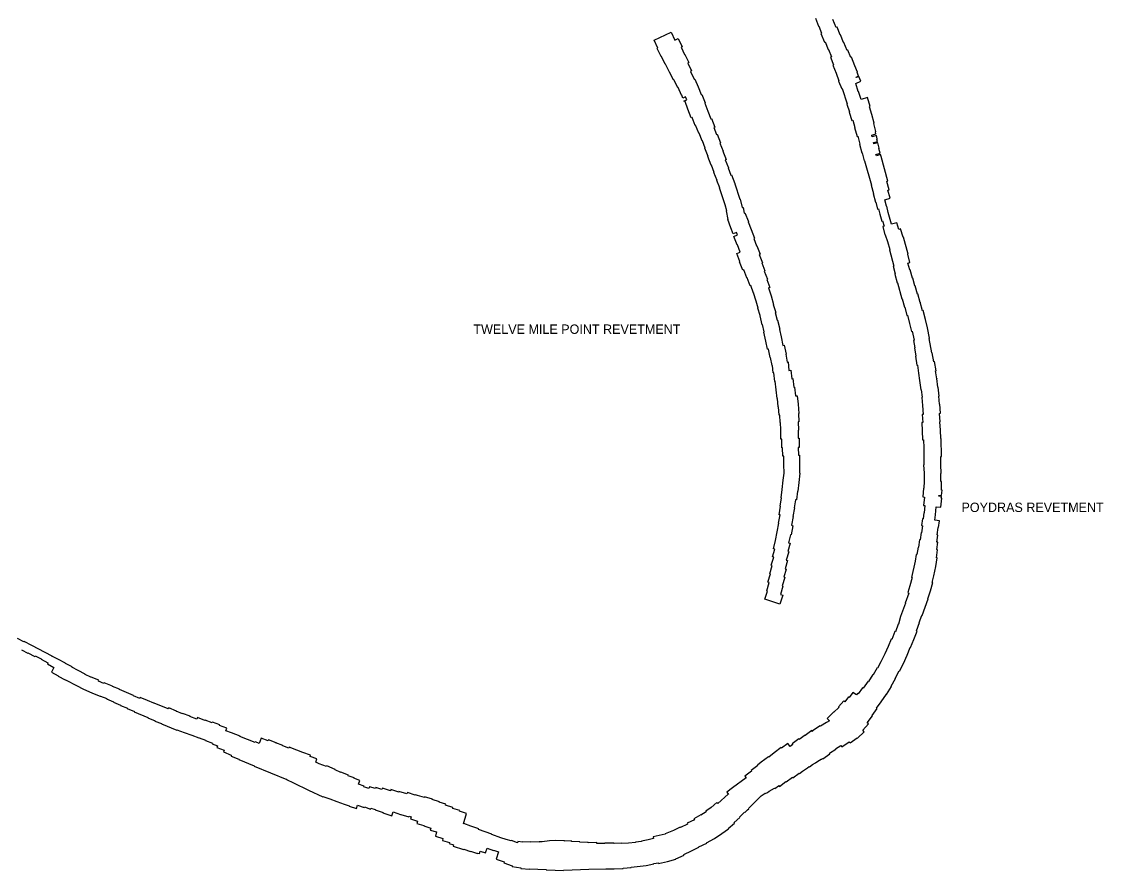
# Model space of a CAD drawing. Extents: x 2650582 to 3923188, y 277893 to 989177.
# Drawn here: x 3719674 to 3738123, y 498067 to 512540 of the extents above; entities that cross this region are included whole.
import ezdxf

# ---------------------------------------------------------------- set-up
doc = ezdxf.new("R2010")
doc.units = 0
doc.layers.add('Level 3', color=7, linetype='Continuous')

msp = doc.modelspace()

# ---------------------------------------------------------------- linework, layer by layer
at = {"layer": 'Level 3'}
for points in [[(3733211, 512600), (3733265, 512465), (3733269, 512466), (3733318, 512343), (3733306, 512337), (3733365, 512192), (3733376, 512196), (3733429, 512065), (3733435, 512067), (3733484, 511942), (3733471, 511936), (3733523, 511805), (3733511, 511800), (3733566, 511660), (3733564, 511659), (3733614, 511530), (3733607, 511526), (3733662, 511396), (3733668, 511399), (3733751, 511136), (3733749, 511135), (3733792, 511000), (3733788, 510999), (3733832, 510857), (3733850, 510863), (3733884, 510735), (3733881, 510734), (3733922, 510582), (3733937, 510586), (3733972, 510452), (3733966, 510450), (3734006, 510303), (3734008, 510304), (3734044, 510164), (3734051, 510166)], [(3734445, 509819), (3734334, 510239), (3734331, 510238), (3734322, 510272), (3734251, 510253), (3734244, 510276), (3734316, 510296), (3734295, 510378), (3734302, 510380), (3734278, 510474), (3734206, 510456), (3734200, 510480), (3734271, 510499), (3734261, 510539), (3734267, 510541), (3734253, 510596), (3734182, 510577), (3734174, 510607), (3734245, 510627), (3734235, 510664), (3734245, 510667), (3734208, 510805), (3734214, 510807), (3734174, 510955), (3734133, 511089), (3734148, 511094), (3734100, 511245), (3733991, 511210), (3733946, 511350), (3733943, 511349), (3733901, 511484), (3733988, 511524), (3733952, 511604), (3733909, 511585), (3733905, 511594), (3733948, 511615), (3733924, 511675), (3733928, 511677), (3733885, 511787), (3733882, 511787), (3733826, 511932), (3733814, 511927), (3733763, 512052), (3733753, 512049), (3733698, 512186), (3733692, 512184), (3733637, 512314), (3733636, 512314), (3733583, 512448), (3733565, 512441), (3733511, 512577)], [(3731486, 509967), (3731437, 510093), (3731436, 510092), (3731379, 510239), (3731382, 510241), (3731328, 510382), (3731334, 510384), (3731286, 510508), (3731283, 510507), (3731231, 510640), (3731222, 510636), (3731169, 510773), (3731161, 510770), (3731108, 510907), (3731092, 510901), (3731035, 511048), (3731038, 511050), (3730989, 511176), (3730978, 511172), (3730971, 511189), (3731017, 511207), (3730998, 511256), (3730952, 511238), (3730933, 511288), (3730930, 511287), (3730870, 511418), (3730864, 511415), (3730798, 511549), (3730793, 511546), (3730726, 511679), (3730722, 511677), (3730653, 511815), (3730649, 511813), (3730586, 511945), (3730582, 511944), (3730515, 512085), (3730524, 512089), (3730460, 512223), (3730749, 512360), (3730812, 512227), (3730872, 512255), (3730939, 512113), (3730921, 512105), (3730980, 511980), (3730984, 511982), (3731054, 511842), (3731034, 511832), (3731100, 511699), (3731081, 511690), (3731146, 511557), (3731154, 511560), (3731213, 511431), (3731213, 511431), (3731266, 511296), (3731277, 511300), (3731333, 511154), (3731327, 511151), (3731380, 511013), (3731378, 511012), (3731427, 510885), (3731437, 510889), (3731494, 510742), (3731480, 510736), (3731527, 510615), (3731536, 510619), (3731593, 510471), (3731584, 510468), (3731636, 510332), (3731633, 510331), (3731688, 510190)], [(3731688, 510190), (3731673, 510184), (3731727, 510046), (3731723, 510045), (3731771, 509922), (3731783, 509926), (3731840, 509779), (3731836, 509777), (3731922, 509514), (3731926, 509515), (3731965, 509371), (3731978, 509373), (3731999, 509273), (3732011, 509278), (3732069, 509130), (3732065, 509128), (3732117, 508993), (3732118, 508994), (3732175, 508848), (3732160, 508842), (3732208, 508717), (3732213, 508719), (3732269, 508573), (3732254, 508567), (3732308, 508429), (3732299, 508425), (3732352, 508289), (3732339, 508283), (3732392, 508147), (3732385, 508145), (3732432, 508007), (3732411, 507999), (3732458, 507862), (3732456, 507862), (3732497, 507719), (3732492, 507718), (3732535, 507583)], [(3734051, 510166), (3734169, 509753), (3734162, 509751), (3734202, 509610), (3734195, 509609), (3734236, 509459), (3734241, 509461), (3734273, 509344), (3734286, 509348), (3734311, 509259), (3734309, 509259), (3734342, 509139), (3734357, 509143), (3734383, 509052), (3734359, 509044), (3734395, 508902), (3734402, 508904), (3734441, 508793), (3734479, 508652), (3734475, 508651), (3734548, 508371), (3734539, 508369), (3734572, 508239), (3734564, 508236), (3734605, 508086), (3734612, 508088), (3734685, 507811), (3734693, 507813), (3734730, 507671), (3734735, 507672), (3734772, 507531), (3734781, 507534), (3734818, 507395), (3734850, 507258), (3734863, 507261), (3734896, 507106)], [(3732272, 507528), (3732232, 507652), (3732238, 507654), (3732203, 507775), (3732202, 507775), (3732155, 507913), (3732155, 507912), (3732112, 508039), (3732101, 508035), (3732048, 508171), (3732044, 508169), (3731991, 508306), (3731976, 508300), (3731919, 508447), (3731923, 508449), (3731870, 508586), (3731930, 508610), (3731882, 508734), (3731877, 508732), (3731820, 508879), (3731881, 508902), (3731865, 508942), (3731811, 508920), (3731772, 509022), (3731772, 509022), (3731717, 509164), (3731725, 509167), (3731694, 509313), (3731702, 509315), (3731674, 509419), (3731630, 509554), (3731625, 509553), (3731576, 509704), (3731580, 509705), (3731532, 509829), (3731535, 509830), (3731482, 509966), (3731486, 509967)], [(3735150, 507138), (3735157, 507140), (3735121, 507316), (3735088, 507459), (3735049, 507613), (3735039, 507611), (3735000, 507754), (3734996, 507753), (3734958, 507896), (3734952, 507894), (3734915, 508035), (3734909, 508034), (3734873, 508168), (3734865, 508166), (3734828, 508307), (3734822, 508306), (3734790, 508424), (3734823, 508434), (3734786, 508573), (3734792, 508575), (3734714, 508866), (3734710, 508865), (3734661, 509006), (3734634, 508996), (3734603, 509111), (3734510, 509086), (3734455, 509287), (3734428, 509392), (3734426, 509391), (3734395, 509501), (3734484, 509528), (3734446, 509665), (3734468, 509673), (3734430, 509815), (3734445, 509819)], [(3732677, 504841), (3732674, 504990), (3732674, 504990), (3732672, 505129), (3732655, 505129), (3732653, 505275), (3732642, 505274), (3732640, 505421), (3732623, 505421), (3732620, 505579), (3732623, 505579), (3732617, 505702), (3732610, 505702), (3732603, 505832), (3732594, 505831), (3732582, 505973), (3732575, 505973), (3732563, 506116), (3732559, 506116), (3732544, 506263), (3732540, 506263), (3732525, 506407), (3732520, 506406), (3732505, 506553), (3732494, 506552), (3732481, 506676), (3732473, 506674), (3732446, 506814), (3732441, 506813), (3732411, 506956), (3732396, 506953), (3732367, 507092), (3732365, 507092), (3732333, 507247), (3732340, 507249), (3732309, 507373), (3732305, 507372), (3732267, 507526), (3732272, 507528)], [(3732535, 507583), (3732525, 507579), (3732558, 507447), (3732565, 507449), (3732603, 507294), (3732598, 507293), (3732626, 507164), (3732627, 507164), (3732658, 507020), (3732679, 507024), (3732711, 506869), (3732706, 506868), (3732731, 506736), (3732746, 506738), (3732761, 506591), (3732793, 506595), (3732808, 506450), (3732829, 506453), (3732844, 506305), (3732856, 506306), (3732871, 506157), (3732902, 506159), (3732915, 506017), (3732916, 506017), (3732929, 505860), (3732923, 505859), (3732930, 505718), (3732917, 505717), (3732924, 505572), (3732918, 505572), (3732920, 505438), (3732934, 505438), (3732936, 505279), (3732919, 505279), (3732921, 505145), (3732938, 505145), (3732941, 504985), (3732941, 504985), (3732943, 504840)], [(3734896, 507106), (3734884, 507103), (3734908, 506977), (3734900, 506976), (3734922, 506836), (3734917, 506835), (3734944, 506682), (3734953, 506684), (3734971, 506548), (3734989, 506418), (3735010, 506261), (3735017, 506261), (3735030, 506134), (3735026, 506133), (3735040, 505996), (3735037, 505995), (3735048, 505843), (3735035, 505842), (3735043, 505705), (3735026, 505704), (3735035, 505561), (3735032, 505561), (3735041, 505406), (3735056, 505406), (3735060, 505274), (3735061, 505145), (3735061, 504985), (3735058, 504984), (3735064, 504842), (3735065, 504704), (3735061, 504586), (3735055, 504587), (3735042, 504435), (3735071, 504432), (3735056, 504290), (3735078, 504288), (3735067, 504164)], [(3735259, 504127), (3735273, 504269), (3735351, 504261), (3735366, 504413), (3735359, 504414), (3735361, 504445), (3735314, 504449), (3735315, 504461), (3735363, 504458), (3735371, 504549), (3735361, 504551), (3735363, 504700), (3735352, 504701), (3735350, 504835), (3735354, 504835), (3735353, 504988), (3735350, 505126), (3735360, 505126), (3735354, 505434), (3735351, 505433), (3735343, 505575), (3735334, 505715), (3735338, 505716), (3735328, 505860), (3735343, 505862), (3735334, 506015), (3735330, 506016), (3735318, 506152), (3735322, 506153), (3735305, 506308), (3735302, 506307), (3735283, 506452), (3735281, 506451), (3735262, 506587), (3735269, 506588), (3735243, 506742), (3735231, 506740), (3735205, 506891), (3735198, 506890), (3735150, 507138)], [(3732943, 504840), (3732947, 504839), (3732930, 504680), (3732928, 504680), (3732913, 504533), (3732909, 504533), (3732887, 504385), (3732874, 504386), (3732852, 504250), (3732853, 504250), (3732829, 504102), (3732832, 504101), (3732803, 503951), (3732829, 503945), (3732796, 503789), (3732785, 503791), (3732755, 503652), (3732779, 503646), (3732743, 503504), (3732756, 503501), (3732715, 503358), (3732738, 503351), (3732695, 503211), (3732715, 503204), (3732673, 503067), (3732690, 503061), (3732647, 502920), (3732659, 502916), (3732614, 502771), (3732656, 502758), (3732607, 502606), (3732351, 502689), (3732397, 502830), (3732382, 502835), (3732425, 502976), (3732403, 502983), (3732446, 503121), (3732432, 503125), (3732475, 503265), (3732458, 503270), (3732501, 503409), (3732481, 503414), (3732519, 503547), (3732499, 503552), (3732534, 503691), (3732529, 503693), (3732560, 503840), (3732557, 503840), (3732588, 503986), (3732582, 503988), (3732610, 504127), (3732593, 504129), (3732617, 504275), (3732610, 504277), (3732633, 504421), (3732627, 504422), (3732646, 504561), (3732644, 504562), (3732661, 504721), (3732664, 504721), (3732677, 504841)], [(3735067, 504164), (3735061, 504164), (3735047, 504061), (3735038, 504061), (3735024, 503947), (3735039, 503945), (3735022, 503825), (3735017, 503826), (3735001, 503703), (3734988, 503705), (3734969, 503577), (3734962, 503578), (3734943, 503451), (3734933, 503453), (3734914, 503337), (3734853, 503063), (3734862, 503060), (3734824, 502921), (3734786, 502803), (3734808, 502795), (3734744, 502622), (3734746, 502621), (3734665, 502394), (3734630, 502265), (3734624, 502266), (3734575, 502137), (3734569, 502139), (3734514, 502005), (3734504, 502007), (3734452, 501882), (3734450, 501883), (3734394, 501760), (3734326, 501624), (3734328, 501622), (3734270, 501515)], [(3734579, 501337), (3734573, 501341), (3734642, 501467), (3734648, 501465), (3734713, 501597), (3734717, 501596), (3734779, 501737), (3734777, 501739), (3734829, 501866), (3734834, 501865), (3734890, 502003), (3734893, 502002), (3734948, 502148), (3734935, 502153), (3734985, 502291), (3734981, 502292), (3735026, 502414), (3735032, 502412), (3735134, 502695), (3735131, 502696), (3735176, 502833), (3735172, 502834), (3735212, 502976), (3735204, 502978), (3735233, 503087), (3735268, 503247), (3735290, 503397), (3735277, 503398), (3735295, 503534), (3735280, 503536), (3735298, 503664), (3735285, 503666), (3735302, 503784), (3735290, 503787), (3735308, 503912), (3735312, 503912), (3735327, 504027), (3735248, 504036), (3735259, 504127)], [(3722173, 500819), (3721932, 500920), (3721931, 500916), (3721820, 500962), (3721821, 500964), (3721697, 501015), (3721691, 500999), (3721582, 501045), (3721584, 501051), (3721342, 501151), (3721344, 501158), (3721224, 501205), (3721225, 501208), (3721083, 501266), (3721078, 501255), (3720984, 501294), (3720989, 501308), (3720858, 501364), (3720857, 501362), (3720759, 501407), (3720760, 501410), (3720636, 501473), (3720532, 501530), (3720534, 501535), (3720420, 501596), (3720422, 501602), (3720293, 501670), (3720292, 501668), (3720192, 501718), (3720193, 501720), (3720076, 501781), (3720078, 501783), (3719847, 501901), (3719848, 501902), (3719715, 501970), (3719711, 501963), (3719604, 502019)], [(3719671, 501829), (3719780, 501772), (3719782, 501775), (3719899, 501715), (3719905, 501726), (3720009, 501672), (3720006, 501666), (3720121, 501605), (3720113, 501587), (3720225, 501528), (3720186, 501446), (3720298, 501387), (3720295, 501380), (3720419, 501314), (3720420, 501316), (3720620, 501211), (3720719, 501164), (3720884, 501091), (3720883, 501088), (3721016, 501035), (3721018, 501038), (3721127, 500999), (3721124, 500990), (3721243, 500943), (3721240, 500936), (3721360, 500886), (3721359, 500881), (3721478, 500832), (3721475, 500826), (3721599, 500777), (3721596, 500769), (3721828, 500675), (3721825, 500667)], [(3734270, 501515), (3734264, 501519), (3734196, 501403), (3734192, 501405), (3734118, 501289), (3734109, 501295), (3734024, 501173), (3734016, 501177), (3733939, 501076), (3733931, 501083), (3733913, 501058), (3733850, 501102), (3733788, 501014), (3733776, 501024), (3733711, 500943), (3733696, 500957), (3733603, 500853), (3733610, 500846), (3733526, 500762), (3733521, 500767), (3733413, 500655), (3733450, 500619), (3733402, 500587), (3733401, 500588), (3733298, 500523), (3733291, 500533), (3733165, 500449), (3733168, 500441), (3733161, 500436)], [(3733330, 499974), (3733336, 499966), (3733459, 500056), (3733454, 500063), (3733559, 500133), (3733556, 500137), (3733648, 500195), (3733664, 500171), (3733790, 500258), (3733805, 500239), (3733924, 500328), (3733931, 500321), (3734046, 500429), (3734022, 500455), (3734116, 500566), (3734096, 500584), (3734188, 500700), (3734177, 500709), (3734264, 500827), (3734255, 500835), (3734333, 500941), (3734336, 500940), (3734423, 501071), (3734427, 501068), (3734512, 501200), (3734505, 501207), (3734579, 501337)], [(3724876, 499838), (3724747, 499885), (3724746, 499883), (3724689, 499910), (3724710, 499966), (3724593, 500011), (3724601, 500029), (3724470, 500079), (3724468, 500075), (3724366, 500115), (3724367, 500117), (3724236, 500168), (3724230, 500153), (3724128, 500193), (3724129, 500196), (3724012, 500241), (3724013, 500242), (3723882, 500293), (3723876, 500278), (3723760, 500323), (3723725, 500231), (3723661, 500257), (3723658, 500249), (3723529, 500298), (3723398, 500352), (3723399, 500354), (3723252, 500414), (3723251, 500411), (3723155, 500448), (3723171, 500491), (3723049, 500535), (3723053, 500549), (3722927, 500592), (3722924, 500583), (3722802, 500627), (3722801, 500624), (3722671, 500673), (3722660, 500647), (3722544, 500691), (3722546, 500695), (3722417, 500742), (3722415, 500736), (3722311, 500779), (3722313, 500784), (3722182, 500838), (3722173, 500819)], [(3721825, 500667), (3721951, 500618), (3721948, 500612), (3722058, 500569), (3722057, 500567), (3722320, 500459), (3722322, 500464), (3722445, 500418), (3722446, 500420), (3722575, 500371), (3722577, 500374), (3722699, 500326), (3722700, 500328), (3722811, 500287), (3722808, 500279), (3722927, 500236), (3722924, 500223), (3723015, 500190), (3723006, 500164), (3723129, 500118), (3723117, 500086), (3723250, 500030), (3723245, 500017), (3723380, 499962), (3723379, 499959), (3723641, 499850), (3723640, 499846), (3724195, 499618), (3724194, 499615), (3724308, 499559), (3724308, 499557), (3724568, 499435), (3724568, 499434), (3724810, 499323)], [(3733161, 500436), (3733150, 500450), (3733039, 500366), (3733035, 500371), (3732935, 500297), (3732927, 500307), (3732816, 500223), (3732825, 500212), (3732780, 500179), (3732740, 500231), (3732636, 500151), (3732628, 500161), (3732509, 500071), (3732511, 500070), (3732417, 499999), (3732412, 500005), (3732288, 499910), (3732288, 499910), (3732222, 499863), (3732229, 499853), (3732115, 499771), (3732123, 499759), (3732011, 499675), (3732032, 499645), (3731798, 499477), (3731800, 499473), (3731699, 499403), (3731730, 499360)], [(3732513, 499469), (3732514, 499470), (3732519, 499464), (3732580, 499509), (3732587, 499513), (3732598, 499498), (3732710, 499583), (3732714, 499577), (3732820, 499658), (3732828, 499647), (3732933, 499727), (3732938, 499721), (3732989, 499760), (3732992, 499756), (3733075, 499818), (3733076, 499817), (3733105, 499836), (3733109, 499831), (3733164, 499872), (3733212, 499902), (3733214, 499899), (3733254, 499929), (3733312, 499965), (3733314, 499962), (3733330, 499974)], [(3726427, 499343), (3726389, 499356), (3726386, 499350), (3726253, 499395), (3726244, 499370), (3726109, 499413), (3726105, 499400), (3725970, 499445), (3725963, 499424), (3725827, 499471), (3725818, 499443), (3725716, 499478), (3725710, 499460), (3725609, 499493), (3725598, 499461), (3725509, 499491), (3725514, 499503), (3725422, 499534), (3725444, 499601), (3725342, 499637), (3725343, 499643), (3725242, 499680), (3725246, 499692), (3725119, 499744), (3725116, 499737), (3725021, 499779), (3725023, 499784), (3724881, 499848), (3724876, 499838)], [(3730323, 498152), (3730323, 498150), (3730459, 498177), (3730458, 498181), (3730533, 498197), (3730536, 498184), (3730689, 498216), (3730833, 498260), (3730832, 498264), (3730971, 498325), (3730966, 498335), (3731100, 498402), (3731101, 498400), (3731226, 498463), (3731225, 498466), (3731359, 498531), (3731357, 498536), (3731490, 498611), (3731489, 498612), (3731616, 498693), (3731729, 498777), (3731726, 498782), (3731834, 498871), (3731826, 498881), (3731921, 498966), (3731915, 498973), (3732004, 499057), (3732007, 499055), (3732054, 499101), (3732076, 499117), (3732073, 499120), (3732113, 499159), (3732109, 499163), (3732208, 499260), (3732209, 499259), (3732288, 499338), (3732354, 499381), (3732356, 499377), (3732392, 499397), (3732394, 499393), (3732424, 499415), (3732515, 499467), (3732513, 499469)], [(3724810, 499323), (3724812, 499327), (3724929, 499284), (3724931, 499288), (3725051, 499241), (3725174, 499195), (3725175, 499198), (3725263, 499168), (3725261, 499161), (3725385, 499121), (3725403, 499176), (3725515, 499138), (3725519, 499148), (3725624, 499113), (3725630, 499129), (3725704, 499105), (3725702, 499100), (3725839, 499055), (3725837, 499049), (3725987, 498999), (3726009, 499064), (3726138, 499019), (3726139, 499022), (3726277, 498978), (3726283, 498993), (3726316, 498982)], [(3727696, 498684), (3727467, 498764), (3727471, 498775), (3727337, 498822), (3727336, 498819), (3727214, 498865), (3727212, 498859), (3727209, 498860), (3727261, 499037), (3727143, 499074), (3727146, 499086), (3727026, 499121), (3727031, 499138), (3726904, 499177), (3726909, 499193), (3726794, 499227), (3726798, 499238), (3726677, 499275), (3726679, 499282), (3726546, 499322), (3726543, 499311), (3726427, 499343)], [(3731730, 499360), (3731724, 499367), (3731549, 499207), (3731533, 499222), (3731434, 499140), (3731345, 499075), (3731351, 499064), (3731258, 499007), (3731255, 499012), (3731140, 498946), (3731148, 498929), (3731023, 498869), (3731030, 498855), (3730912, 498797), (3730908, 498803), (3730790, 498745), (3730789, 498748), (3730648, 498689), (3730649, 498686), (3730442, 498638), (3730448, 498608), (3730360, 498589), (3730360, 498587), (3730244, 498566), (3730245, 498558), (3730144, 498548), (3730144, 498544)], [(3726316, 498982), (3726305, 498943), (3726424, 498907), (3726413, 498867), (3726533, 498831), (3726532, 498826), (3726652, 498789), (3726641, 498752), (3726749, 498721), (3726730, 498651), (3726860, 498612), (3726850, 498575), (3726970, 498541), (3726965, 498525), (3727039, 498503), (3727033, 498482), (3727211, 498425), (3727214, 498431), (3727327, 498390), (3727329, 498394), (3727448, 498354), (3727452, 498362), (3727481, 498355)], [(3730144, 498544), (3730025, 498528), (3730025, 498531), (3729910, 498523), (3729910, 498532), (3729777, 498526), (3729776, 498532), (3729619, 498529), (3729619, 498526), (3729485, 498525), (3729484, 498540), (3729334, 498538), (3729335, 498540), (3729195, 498550), (3729194, 498555), (3729054, 498561), (3729053, 498568), (3728931, 498566), (3728931, 498569), (3728772, 498575), (3728674, 498570), (3728674, 498568), (3728549, 498552), (3728498, 498554), (3728498, 498549), (3728357, 498556), (3728356, 498547), (3728222, 498556), (3728221, 498547), (3728139, 498559), (3728133, 498539), (3728027, 498576), (3728024, 498569), (3727939, 498592), (3727849, 498621), (3727694, 498677), (3727696, 498684)], [(3727481, 498355), (3727495, 498395), (3727587, 498363), (3727614, 498443), (3727721, 498407), (3727723, 498412), (3727808, 498382), (3727767, 498257), (3727902, 498211), (3727897, 498193), (3728038, 498142), (3728038, 498135), (3728186, 498110), (3728186, 498099), (3728343, 498088), (3728344, 498093), (3728476, 498088), (3728618, 498084), (3728618, 498074), (3728775, 498069), (3728774, 498071), (3728916, 498067), (3728916, 498072), (3729061, 498074), (3729061, 498077), (3729204, 498079), (3729204, 498082), (3729348, 498085), (3729348, 498089), (3729640, 498092), (3729640, 498094), (3729777, 498095), (3729777, 498091), (3729932, 498099), (3729933, 498106), (3730068, 498118), (3730068, 498122), (3730323, 498152)]]:
    msp.add_lwpolyline(points, dxfattribs=at)

# ---------------------------------------------------------------- texts
for s, p in [('TWELVE MILE POINT REVETMENT', (3727379, 507216)), ('POYDRAS REVETMENT', (3735703, 504178))]:
    msp.add_text(s, height=160, dxfattribs=at).set_placement(p)

doc.saveas('drawing.dxf')
